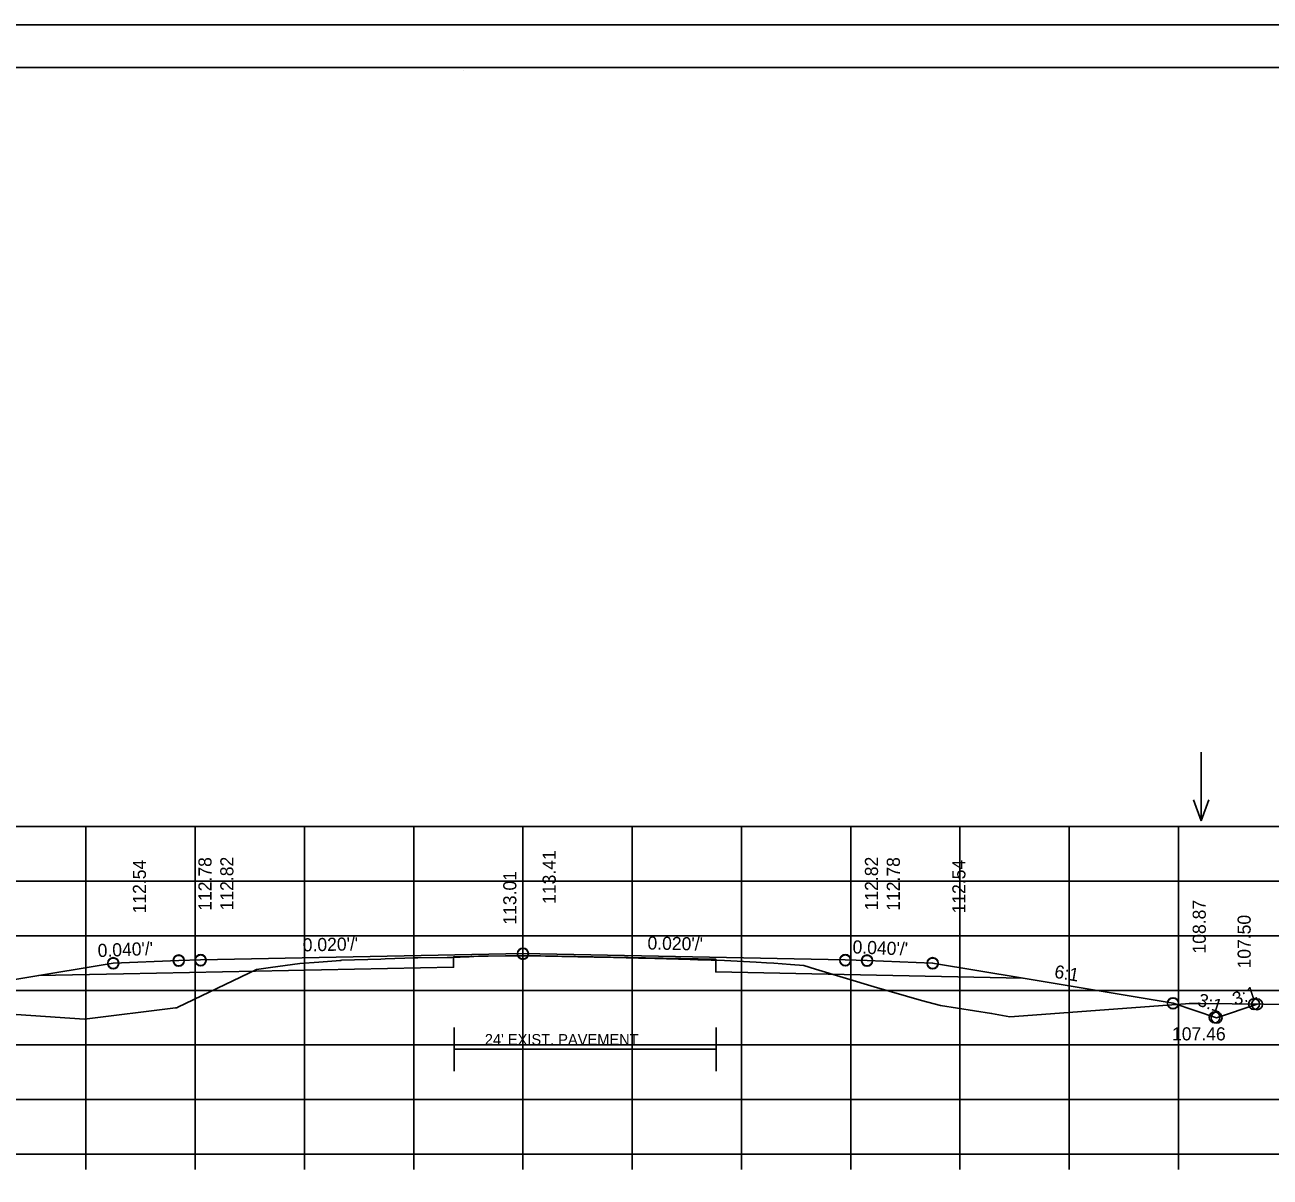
# Model space of a CAD drawing. Extents: x 1175611 to 1176402, y -433344 to -416213.
# Drawn here: x 1175735.4 to 1175849.4, y -423635.4 to -423530 of the extents above; entities that cross this region are included whole.
import ezdxf

# ---------------------------------------------------------------- set-up
doc = ezdxf.new("R2010")
doc.units = 0
for name, color, linetype in [('R_Alt Surface', 7, 'Continuous'), ('R_Axis', 7, 'Continuous'), ('R_Border', 7, 'Continuous'), ('R_Exist Surface', 7, 'Continuous'), ('R_Fin Surface', 7, 'Continuous'), ('R_Grid', 7, 'Continuous'), ('R_No Plot', 7, 'Continuous'), ('R_Water Annot', 7, 'Continuous'), ('R_Xsect Elev', 7, 'Continuous'), ('R_Xsect Slope', 7, 'Continuous')]:
    doc.layers.add(name, color=color, linetype=linetype)

msp = doc.modelspace()

# ---------------------------------------------------------------- linework, layer by layer
at = {"layer": 'R_Alt Surface'}
msp.add_line((1175774.67, -423623.73), (1175798.67, -423623.73), dxfattribs=at)
for points in [[(1175736.64, -423616.98), (1175744.4, -423616.83), (1175774.62, -423616.22), (1175774.63, -423615.27), (1175780.97, -423615.14), (1175798.62, -423615.48), (1175798.62, -423616.65), (1175807.4, -423616.83), (1175826.69, -423617.21)], [(1175774.67, -423625.73), (1175774.67, -423621.73)], [(1175798.67, -423625.73), (1175798.67, -423621.73)]]:
    msp.add_lwpolyline(points, dxfattribs=at)
at = {"layer": 'R_Axis'}
for p, q in [((1175640.97, -423633.34), (1175920.97, -423633.34)), ((1175740.97, -423634.74), (1175740.97, -423633.34)), ((1175750.97, -423634.74), (1175750.97, -423633.34)), ((1175760.97, -423634.74), (1175760.97, -423633.34)), ((1175770.97, -423634.74), (1175770.97, -423633.34)), ((1175780.97, -423634.74), (1175780.97, -423633.34)), ((1175790.97, -423634.74), (1175790.97, -423633.34)), ((1175800.97, -423634.74), (1175800.97, -423633.34)), ((1175810.97, -423634.74), (1175810.97, -423633.34)), ((1175820.97, -423634.74), (1175820.97, -423633.34)), ((1175830.97, -423634.74), (1175830.97, -423633.34)), ((1175840.97, -423634.74), (1175840.97, -423633.34))]:
    msp.add_line(p, q, dxfattribs=at)
at = {"layer": 'R_Border'}
for p, q in [((1175622.97, -423533.88), (1175939.15, -423533.88)), ((1175775.49, -423534.14), (1175775.49, -423534.14)), ((1175775.49, -423534.14), (1175775.49, -423534.14))]:
    msp.add_line(p, q, dxfattribs=at)
at = {"layer": 'R_Exist Surface'}
msp.add_lwpolyline([(1175728.77, -423620.16), (1175740.83, -423620.99), (1175749.17, -423619.95), (1175749.29, -423619.94), (1175749.39, -423619.89), (1175756.6, -423616.43), (1175757.88, -423616.25), (1175760.55, -423615.87), (1175762.28, -423615.75), (1175763.87, -423615.63), (1175764.22, -423615.6), (1175764.32, -423615.6), (1175764.37, -423615.59), (1175767.95, -423615.48), (1175768.37, -423615.47), (1175771.06, -423615.37), (1175771.35, -423615.36), (1175774.04, -423615.33), (1175774.33, -423615.32), (1175774.5, -423615.32), (1175776, -423615.26), (1175776.05, -423615.26), (1175776.89, -423615.22), (1175777.41, -423615.22), (1175781.55, -423615.18), (1175787.5, -423615.3), (1175788.13, -423615.31), (1175791.56, -423615.39), (1175791.93, -423615.4), (1175796.27, -423615.52), (1175796.99, -423615.54), (1175799.43, -423615.61), (1175802.32, -423615.77), (1175803.27, -423615.82), (1175803.94, -423615.86), (1175805.45, -423615.98), (1175806.67, -423616.08), (1175807.75, -423616.41), (1175813.11, -423618.03), (1175817.45, -423619.26), (1175819.2, -423619.74), (1175823.86, -423620.45), (1175825.53, -423620.75), (1175841.6, -423619.57), (1175841.94, -423619.54), (1175843, -423619.55), (1175892.28, -423620.05)], dxfattribs=at)
at = {"layer": 'R_Fin Surface'}
msp.add_lwpolyline([(1175712.5, -423619.63), (1175716.81, -423621.06), (1175721.47, -423619.51), (1175735.2, -423617.22), (1175743.47, -423615.84), (1175749.47, -423615.6), (1175751.47, -423615.56), (1175780.97, -423614.97), (1175810.47, -423615.56), (1175812.47, -423615.6), (1175818.47, -423615.84), (1175826.75, -423617.22), (1175840.47, -423619.51), (1175844.46, -423620.84), (1175848.16, -423619.61)], dxfattribs=at)
at = {"layer": 'R_Grid'}
for p, q in [((1175640.97, -423603.34), (1175920.97, -423603.34)), ((1175740.97, -423633.34), (1175740.97, -423603.34)), ((1175750.97, -423633.34), (1175750.97, -423603.34)), ((1175760.97, -423633.34), (1175760.97, -423603.34)), ((1175770.97, -423633.34), (1175770.97, -423603.34)), ((1175780.97, -423633.34), (1175780.97, -423603.34)), ((1175790.97, -423633.34), (1175790.97, -423603.34)), ((1175800.97, -423633.34), (1175800.97, -423603.34)), ((1175810.97, -423633.34), (1175810.97, -423603.34)), ((1175820.97, -423633.34), (1175820.97, -423603.34)), ((1175830.97, -423633.34), (1175830.97, -423603.34)), ((1175840.97, -423633.34), (1175840.97, -423603.34)), ((1175640.97, -423608.34), (1175920.97, -423608.34)), ((1175640.97, -423613.34), (1175920.97, -423613.34)), ((1175640.97, -423618.34), (1175920.97, -423618.34)), ((1175640.97, -423623.34), (1175920.97, -423623.34)), ((1175640.97, -423628.34), (1175920.97, -423628.34)), ((1175640.97, -423633.34), (1175920.97, -423633.34))]:
    msp.add_line(p, q, dxfattribs=at)
at = {"layer": 'R_No Plot'}
msp.add_line((1175610.57, -423529.99), (1175943.91, -423529.99), dxfattribs=at)
msp.add_lwpolyline([(1175610.57, -423529.99), (1175943.91, -423529.99), (1175943.91, -423743.32), (1175610.57, -423743.32)], close=True, dxfattribs=at)
for centre in [(1175780.97, -423614.97), (1175780.97, -423615.01), (1175743.47, -423615.84), (1175743.47, -423615.88), (1175749.47, -423615.6), (1175749.47, -423615.64), (1175751.47, -423615.56), (1175751.47, -423615.6), (1175810.47, -423615.56), (1175810.47, -423615.6), (1175812.47, -423615.6), (1175812.47, -423615.64), (1175818.47, -423615.84), (1175818.47, -423615.88), (1175840.47, -423619.51), (1175840.47, -423619.54), (1175847.89, -423619.6), (1175848.16, -423619.61), (1175848.16, -423619.61), (1175844.27, -423620.81), (1175844.46, -423620.84), (1175844.46, -423620.84)]:
    msp.add_circle(centre, 0.5, dxfattribs=at)
at = {"layer": 'R_Water Annot'}
for p, q in [((1175843.06, -423596.55), (1175843.06, -423602.84)), ((1175843.06, -423602.84), (1175842.36, -423600.91)), ((1175843.06, -423602.84), (1175843.76, -423600.91))]:
    msp.add_line(p, q, dxfattribs=at)

# ---------------------------------------------------------------- texts
at = {"layer": 'R_Alt Surface'}
msp.add_text("24' EXIST. PAVEMENT", height=1, dxfattribs=at).set_placement((1175777.48, -423623.34))
at = {"layer": 'R_Xsect Elev'}
for s, p in [('113.41', (1175783.97, -423610.43)), ('112.54', (1175746.47, -423611.3)), ('112.78', (1175752.47, -423611.06)), ('112.82', (1175754.47, -423611.02)), ('112.82', (1175813.47, -423611.02)), ('112.78', (1175815.47, -423611.06)), ('112.54', (1175821.47, -423611.3)), ('113.01', (1175780.37, -423612.33)), ('108.87', (1175843.47, -423614.97)), ('107.50', (1175847.58, -423616.34))]:
    msp.add_text(s, height=1.2, rotation=90, dxfattribs=at).set_placement(p)
msp.add_text('107.46', height=1.2, dxfattribs=at).set_placement((1175840.38, -423622.92))
at = {"layer": 'R_Xsect Slope'}
for s, rotation, p in [("0.020'/'", 1.1458, (1175760.83, -423614.78)), ("0.020'/'", 358.8542, (1175792.36, -423614.6)), ("0.040'/'", 357.7094, (1175811.12, -423614.95)), ("0.040'/'", 2.2906, (1175742.07, -423615.3)), ('6:1', 350.5377, (1175829.55, -423617.18)), ('3:1', 18.4349, (1175846.15, -423619.75)), ('3:1', 341.5651, (1175842.62, -423619.7))]:
    msp.add_text(s, height=1.2, rotation=rotation, dxfattribs=at).set_placement(p)

doc.saveas('drawing.dxf')
